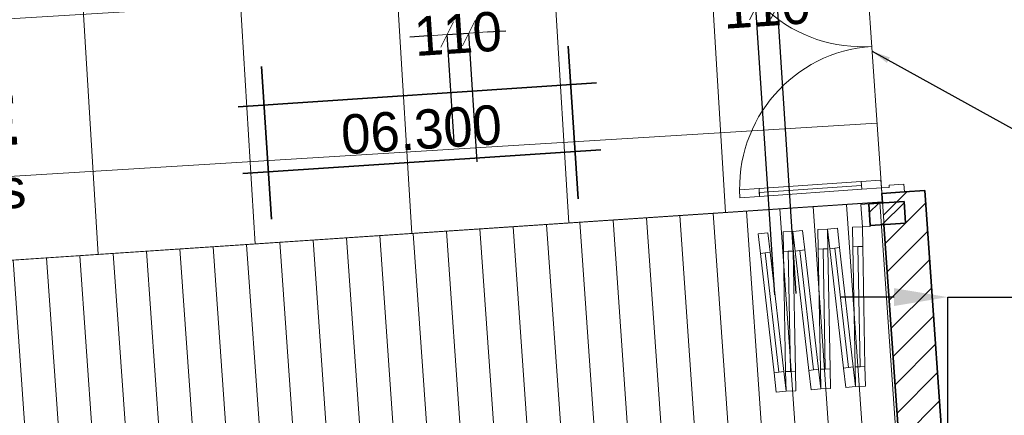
# Model space of a CAD drawing. Header units: millimetres. Extents: x -115474967 to 444143, y -74377 to 241828222.
# Tile 496 of 590: x 290418 to 295430, y 237701 to 239714. Entities that reach past the tile are written whole.
import ezdxf

# ---------------------------------------------------------------- set-up
doc = ezdxf.new("R2010")
doc.units = ezdxf.units.MM
doc.header["$MEASUREMENT"] = 0
for name, color, linetype, lineweight in [('0_Pen_No__128', 9, 'Continuous', 0), ('0_Pen_No__3', 7, 'Continuous', 15), ('A_FLOORS FINISH_Pen_No__128', 9, 'Continuous', 0), ('A_WALL LOAD_Pen_No__1', 7, 'Continuous', 30), ('A_WALL LOAD_Pen_No__3', 7, 'Continuous', 15), ('A_WALL LOAD_Pen_No__6', 7, 'Continuous', 5), ('C_TEXT GA_Pen_No__6', 7, 'Continuous', 5), ('SEWER LINE_Pen_No__1', 7, 'Continuous', 30)]:
    doc.layers.add(name, color=color, linetype=linetype, lineweight=lineweight)
for name, color, linetype, lineweight, true_color in [('0_Pen_No__7', 7, 'Continuous', 5, 0x3f3f3f), ('A_FLOORS FINISH_Pen_No__168', 7, 'Continuous', 5, 0x996633), ('A_WALL LOAD_Pen_No__7', 7, 'Continuous', 5, 0x3f3f3f)]:
    doc.layers.add(name, color=color, linetype=linetype, lineweight=lineweight, true_color=true_color)
doc.layers.add('C_DIMS - GA', color=7, linetype='Continuous')
doc.styles.add('GENERATED_STYLE_1', font='GOTHIC.TTF')
doc.styles.add('GENERATED_STYLE_6', font='GOTHICB.TTF')
doc.dimstyles.new('GENERATED_STYLE__3', dxfattribs={"dimtxt": 200, "dimasz": 95, "dimexe": 0.18, "dimexo": 2517.243423, "dimgap": 0.09, "dimtad": 1, "dimdec": 0, "dimzin": 0, "dimdsep": 46, "dimtxsty": 'GENERATED_STYLE_1', "dimblk": 'ARROWHEAD_2', "dimblk1": 'ARROWHEAD_2', "dimblk2": 'ARROWHEAD_2', "dimcen": 0.09, "dimclrd": 7, "dimclre": 7, "dimclrt": 7, "dimadec": 0, "dimazin": 0, "dimtfac": 1, "dimtdec": 4, "dimtmove": 0, "dimatfit": 3, "dimfxl": 1, "dimtolj": 1, "dimtzin": 0, "dimarcsym": 0})
doc.dimstyles.new('GENERATED_STYLE__5', dxfattribs={"dimtxt": 0.18, "dimasz": 273.6, "dimexe": 0.18, "dimexo": 0.0625, "dimgap": 0.09, "dimtad": 0, "dimtih": 1, "dimtoh": 1, "dimdec": 4, "dimzin": 0, "dimdsep": 46, "dimcen": 0.09, "dimadec": 0, "dimazin": 0, "dimtfac": 1, "dimtdec": 4, "dimtmove": 0, "dimatfit": 3, "dimldrblk": 'ARROWHEAD_5', "dimfxl": 1, "dimtolj": 1, "dimtzin": 0, "dimarcsym": 0})
doc.dimstyles.new('GENERATED_STYLE__7', dxfattribs={"dimtxt": 200, "dimasz": 95, "dimexe": 0.18, "dimexo": 90000, "dimgap": 0.09, "dimtad": 1, "dimtih": 1, "dimtoh": 1, "dimdec": 0, "dimzin": 0, "dimdsep": 46, "dimtxsty": 'GENERATED_STYLE_1', "dimblk": 'ARROWHEAD_2', "dimblk1": 'ARROWHEAD_2', "dimblk2": 'ARROWHEAD_2', "dimcen": 0.09, "dimclrd": 7, "dimclre": 7, "dimclrt": 7, "dimadec": 0, "dimazin": 0, "dimtfac": 1, "dimtdec": 4, "dimtmove": 2, "dimatfit": 3, "dimfxl": 1, "dimtolj": 1, "dimtzin": 0, "dimarcsym": 0})

# ---------------------------------------------------------------- blocks, each defined once
blk = doc.blocks.new('*D936')
at = {"layer": 'C_DIMS - GA', "color": 0, "linetype": 'Continuous', "lineweight": -2, "transparency": 16777216}
for p, q in [((294868.6, 238302), (294595, 238302)), ((295142.2, 237568.1), (295142.2, 238302.2)), ((295142.2, 238302), (295492.2, 238302)), ((295492.2, 236717.6), (295492.2, 238302.2)), ((295765.8, 238302), (296039.4, 238302))]:
    blk.add_line(p, q, dxfattribs=at)
at = {"layer": 'C_DIMS - GA', "color": 0, "linetype": 'Continuous', "transparency": 16777216}
for points in [[(294868.6, 238347.6), (294868.6, 238256.4), (295142.2, 238302)], [(295765.8, 238347.6), (295765.8, 238256.4), (295492.2, 238302)]]:
    blk.add_solid(points, dxfattribs=at)
at = {"layer": 'Defpoints', "color": 0, "linetype": 'Continuous', "transparency": 16777216}
for p in [(295492.2, 238302), (295142.2, 237568.1), (295492.2, 236717.5)]:
    blk.add_point(p, dxfattribs=at)
blk = doc.blocks.new('ARROWHEAD_5')
at = {"linetype": 'Continuous', "lineweight": 0}
blk.add_hatch(color=0, dxfattribs=at).paths.add_polyline_path([(-1, 0.2679), (0, 0), (-1, -0.2679)])
at = {"color": 0, "linetype": 'Continuous', "lineweight": 0}
blk.add_line((0, 0), (-1, 0), dxfattribs=at)
blk = doc.blocks.new('ARROWHEAD_2')
at = {"color": 0, "linetype": 'Continuous', "lineweight": 0}
for p, q in [((-0.378, -0.655), (0.378, 0.655)), ((0, 0), (-1, 0))]:
    blk.add_line(p, q, dxfattribs=at)
blk = doc.blocks.new('*D949')
at = {"layer": 'C_DIMS - GA', "color": 7, "linetype": 'Continuous', "lineweight": -2, "transparency": 16777216}
for p, q in [((292798.7, 239651), (292893.5, 239657.3)), ((292499.5, 239631.3), (292404.7, 239625.1)), ((292594.3, 239637.6), (292704, 239644.8)), ((292630.2, 239092.7), (292594.3, 239637.4)), ((292747.1, 238990.1), (292704, 239644.6))]:
    blk.add_line(p, q, dxfattribs=at)
at = {"layer": 'Defpoints', "color": 0, "linetype": 'Continuous', "transparency": 16777216}
for p in [(292464.5, 241604.5), (292581.5, 241501.9), (292704, 239644.8)]:
    blk.add_point(p, dxfattribs=at)
at = {"layer": 'C_DIMS - GA', "color": 7, "linetype": 'Continuous', "lineweight": -2, "transparency": 16777216, "xscale": 95, "yscale": 95, "zscale": 95}
for p, rotation in [((292594.3, 239637.6), 3.773374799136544), ((292704, 239644.8), 183.7733747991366)]:
    blk.add_blockref('ARROWHEAD_2', p, dxfattribs=dict(at, rotation=rotation))
at = {"layer": 'C_DIMS - GA', "color": 7, "linetype": 'Continuous', "lineweight": 5, "transparency": 16777216, "insert": (292649.1, 239641.2), "char_height": 200, "attachment_point": 5, "rotation": 3.7734, "style": 'GENERATED_STYLE_1'}
blk.add_mtext('\\A1;110', dxfattribs=at)
blk = doc.blocks.new('*D950')
at = {"layer": 'C_DIMS - GA', "color": 7, "linetype": 'Continuous', "lineweight": -2, "transparency": 16777216}
for p, q in [((294070.1, 239770.3), (293975.3, 239764)), ((294164.9, 239776.5), (294274.7, 239783.8)), ((294261.4, 238313.7), (294164.9, 239776.3)), ((294371.1, 238320.9), (294274.7, 239783.6)), ((294369.4, 239790), (294464.2, 239796.3))]:
    blk.add_line(p, q, dxfattribs=at)
at = {"layer": 'Defpoints', "color": 0, "linetype": 'Continuous', "transparency": 16777216}
for p in [(294095.7, 240825.5), (294205.5, 240832.7), (294274.7, 239783.8)]:
    blk.add_point(p, dxfattribs=at)
at = {"layer": 'C_DIMS - GA', "color": 7, "linetype": 'Continuous', "lineweight": -2, "transparency": 16777216, "xscale": 95, "yscale": 95, "zscale": 95}
for p, rotation in [((294274.7, 239783.8), 183.7733747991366), ((294164.9, 239776.5), 3.773374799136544)]:
    blk.add_blockref('ARROWHEAD_2', p, dxfattribs=dict(at, rotation=rotation))
at = {"layer": 'C_DIMS - GA', "color": 7, "linetype": 'Continuous', "lineweight": 5, "transparency": 16777216, "insert": (294219.8, 239780.1), "char_height": 200, "attachment_point": 5, "rotation": 3.7734, "style": 'GENERATED_STYLE_1'}
blk.add_mtext('\\A1;110', dxfattribs=at)

msp = doc.modelspace()

# ---------------------------------------------------------------- hatches: boundary and pattern name
at = {"layer": '0_Pen_No__128', "linetype": 'Continuous', "lineweight": 0}
h = msp.add_hatch(dxfattribs=at)
h.set_pattern_fill('PATTERN__DECK_II_ANGLE', color=9, style=0, pattern_type=2)
h.set_pattern_definition([(94, (426418.63, 157469.93), (169.58589, 11.8586), [])])
h.paths.add_polyline_path([(283477.49492, 236214.74334), (283379.70335, 236208.35415), (283517.52957, 234098.85153), (283620.55157, 234104.24178), (283624.87323, 234023.69027), (295124.17676, 234775.00798), (295117.38012, 234879.03158), (295190.93527, 234883.83711), (295125.71097, 235819.88069), (295115.77394, 235819.92223), (295099.93541, 236055.39006), (295116.20444, 236055.48211), (295053.65588, 236985.38096), (295037.45409, 236984.29116), (295036.94333, 236992.37877), (294975.51327, 236988.14295), (294964.64115, 237149.77756), (294922.76306, 237146.56113), (294809.50293, 238785.9965), (284871.46964, 238121.45541), (284982.93354, 236393.01496), (283472.14871, 236296.56896)])
at = {"layer": '0_Pen_No__7', "linetype": 'Continuous', "lineweight": 5, "true_color": 0x000000}
h = msp.add_hatch(dxfattribs=at)
h.set_pattern_fill('ANSI31', color=18, scale=870, style=0)
h.set_pattern_definition([(45, (426418.63, 157469.93), (-76.89786, 76.89786), [])])
h.paths.add_polyline_path([(295025.96756, 238844.76088), (294806.49071, 238829.5984), (294922.74076, 237146.88294), (295142.21765, 237162.04547)])
at = {"layer": 'A_FLOORS FINISH_Pen_No__128', "linetype": 'Continuous', "lineweight": 0}
h = msp.add_hatch(dxfattribs=at)
h.set_pattern_fill('PATTERN__TILES_ANGLED', color=9, style=0, pattern_type=2)
h.set_pattern_definition([(93.5, (426418.6, 157469.9), (798.508, 48.839), []), (183.5, (426418.6, 157469.9), (-48.839, 798.508), [])])
h.paths.add_polyline_path([(286415.73335, 243490.27373), (284170.1251, 243343.33297), (284170.18474, 243342.42161), (282907.08813, 243259.77123), (283152.21209, 239654.47485), (284415.81699, 239737.16066), (284512.80139, 238246.16947), (284861.57786, 238268.99208), (284871.46964, 238121.45541), (294809.54082, 238785.46505), (294681.7275, 240634.84564), (296292.52511, 240746.02175), (296124.99837, 242996.49462), (297098.08165, 243064.59046), (296985.80221, 244781.22992), (293842.13669, 244575.70101), (293710.96244, 246581.19347), (286245.80548, 246094.1274)])
at = {"layer": 'A_WALL LOAD_Pen_No__7', "linetype": 'Continuous', "lineweight": 5, "true_color": 0x9f07ff}
h = msp.add_hatch(dxfattribs=at)
h.set_pattern_fill('HATCH__BRICK', color=190, style=0, pattern_type=2)
h.set_pattern_definition([(45, (426418.63, 157469.93), (-63.63961, 63.63961), [])])
h.paths.add_polyline_path([(294739.75762, 238776.65611), (294747.04509, 238666.89774), (294926.79113, 238678.832), (294919.50381, 238788.59037)])

# ---------------------------------------------------------------- linework, layer by layer
at = {"layer": '0_Pen_No__3', "color": 30, "linetype": 'Continuous', "lineweight": 15}
msp.add_lwpolyline([(283477.49492, 236214.74334), (283472.14871, 236296.56896), (284982.93354, 236393.01496), (284871.46964, 238121.45541), (294809.50293, 238785.9965), (294922.76306, 237146.56113), (294964.64115, 237149.77756), (294975.51327, 236988.14295), (295036.94333, 236992.37877), (295037.45409, 236984.29116), (295053.65588, 236985.38096), (295116.20444, 236055.48211), (295099.93541, 236055.39006), (295115.77394, 235819.92223), (295125.71097, 235819.88069), (295190.93527, 234883.83711), (295117.38012, 234879.03158), (295124.17676, 234775.00798), (283624.87323, 234023.69027), (283620.55157, 234104.24178), (283517.52957, 234098.85153), (283379.70335, 236208.35415)], close=True, dxfattribs=at)
at = {"layer": 'A_FLOORS FINISH_Pen_No__168', "color": 25, "linetype": 'Continuous', "lineweight": 5, "true_color": 0x996633, "flags": 128}
msp.add_lwpolyline([(286415.73335, 243490.27373), (284170.1251, 243343.33297), (284170.18474, 243342.42161), (282907.08813, 243259.77123), (283152.21209, 239654.47485), (284415.81699, 239737.16066), (284512.80139, 238246.16947), (284861.57786, 238268.99208), (284871.46964, 238121.45541), (294809.54082, 238785.46505), (294681.7275, 240634.84564), (296292.52511, 240746.02175), (296124.99837, 242996.49462), (297098.08165, 243064.59046), (296985.80221, 244781.22992), (293842.13669, 244575.70101), (293710.96244, 246581.19347), (286245.80548, 246094.1274)], close=True, dxfattribs=at)
at = {"layer": 'A_WALL LOAD_Pen_No__1', "color": 214, "linetype": 'Continuous', "lineweight": 35}
for p, q in [((294806.4907, 238829.59839), (294921.21725, 238837.52425)), ((294806.4907, 238829.59839), (294921.21725, 238837.52425)), ((294806.4907, 238829.59839), (294921.21725, 238837.52425)), ((294921.21725, 238837.52425), (295025.96757, 238844.7609)), ((294921.21725, 238837.52425), (295025.96757, 238844.7609)), ((294739.75766, 238776.65616), (294747.04502, 238666.89781)), ((294739.75766, 238776.65616), (294747.04502, 238666.89781)), ((294739.75766, 238776.65616), (294747.04502, 238666.89781))]:
    msp.add_line(p, q, dxfattribs=at)
for points in [[(294806.4907, 238829.59839), (294809.82681, 238781.30837)], [(295142.23988, 237161.72357), (295025.96758, 238844.76088)], [(294919.50377, 238788.59033), (294739.75773, 238776.65616)], [(294926.79113, 238678.83198), (294919.50377, 238788.59033)], [(294747.04496, 238666.89781), (294926.79113, 238678.83198)], [(294817.40809, 238671.56954), (294922.763, 237146.56106)]]:
    msp.add_lwpolyline(points, dxfattribs=at)
at = {"layer": 'A_WALL LOAD_Pen_No__3', "color": 30, "linetype": 'Continuous', "lineweight": 15}
for centre, start, end in [((294705.03968, 240298.0982), 183.95198842, 273.95198842), ((294804.56093, 238857.53181), 93.95198842, 183.95198842)]:
    msp.add_arc(centre, 722, start, end, dxfattribs=at)
at = {"layer": 'A_WALL LOAD_Pen_No__6', "color": 7, "linetype": 'Continuous', "lineweight": 5}
for p, q in [((294181.28313, 238854.56812), (294081.52091, 238847.67607)), ((294184.03995, 238814.66324), (294181.28313, 238854.56812)), ((294182.66154, 238834.61568), (294703.4203, 238870.5922)), ((294801.8041, 238897.43669), (294702.04189, 238890.54464)), ((294702.04189, 238890.54464), (294704.79871, 238850.63976)), ((294704.79871, 238850.63976), (294804.56093, 238857.53181)), ((294804.56093, 238857.53181), (294801.8041, 238897.43669)), ((294844.46581, 238860.28863), (294804.56093, 238857.53181)), ((294804.56093, 238857.53181), (294806.4907, 238829.59839)), ((294918.46043, 238877.42913), (294843.63877, 238872.2601)), ((294843.63877, 238872.2601), (294844.46581, 238860.28863)), ((294921.21725, 238837.52425), (294918.46043, 238877.42913)), ((294081.52091, 238847.67607), (294084.27773, 238807.77119)), ((294084.27773, 238807.77119), (294184.03995, 238814.66324)), ((294806.4907, 238829.59839), (294921.21725, 238837.52425)), ((294699.84554, 238774.00621), (294739.75766, 238776.65616)), ((294707.46414, 238659.25885), (294699.84554, 238774.00621)), ((294739.75766, 238776.65616), (294747.37627, 238661.9088)), ((294580.23094, 238653.20208), (294530.55564, 238647.51308)), ((294591.60893, 238553.85148), (294580.23094, 238653.20208)), ((294707.46414, 238659.25885), (294657.47276, 238658.33052)), ((294657.47276, 238658.33052), (294659.32942, 238558.34775)), ((294747.37627, 238661.9088), (294707.46414, 238659.25885)), ((294709.3208, 238559.27609), (294707.46414, 238659.25885)), ((294226.41393, 238629.71054), (294176.73863, 238624.02154)), ((294176.73863, 238624.02154), (294188.11663, 238524.67094)), ((294237.79192, 238530.35994), (294226.41393, 238629.71054)), ((294353.64713, 238635.76731), (294303.65575, 238634.83898)), ((294303.65575, 238634.83898), (294305.51241, 238534.85621)), ((294403.32243, 238641.45631), (294353.64713, 238635.76731)), ((294353.64713, 238635.76731), (294365.02513, 238536.41671)), ((294355.5038, 238535.78455), (294353.64713, 238635.76731)), ((294414.70043, 238542.10571), (294403.32243, 238641.45631)), ((294530.55564, 238647.51308), (294480.56426, 238646.58475)), ((294480.56426, 238646.58475), (294482.42092, 238546.60198)), ((294530.55564, 238647.51308), (294541.93363, 238548.16248)), ((294532.4123, 238547.53032), (294530.55564, 238647.51308)), ((294541.93363, 238548.16248), (294591.60893, 238553.85148)), ((294566.77128, 238551.00698), (294636.31929, 237943.72645)), ((294659.32942, 238558.34775), (294709.3208, 238559.27609)), ((294695.67396, 237947.66728), (294684.32511, 238558.81192)), ((294188.11663, 238524.67094), (294237.79192, 238530.35994)), ((294212.95428, 238527.51544), (294282.50228, 237920.23491)), ((294305.51241, 238534.85621), (294355.5038, 238535.78455)), ((294341.85695, 237924.17574), (294330.50811, 238535.32038)), ((294365.02513, 238536.41671), (294414.70043, 238542.10571)), ((294389.86278, 238539.26121), (294459.41078, 237931.98068)), ((294482.42092, 238546.60198), (294532.4123, 238547.53032)), ((294518.76546, 237935.92151), (294507.41661, 238547.06615)), ((294661.15694, 237946.57095), (294611.48164, 237940.88195)), ((294672.53493, 237847.22036), (294661.15694, 237946.57095)), ((294720.66965, 237948.13145), (294670.67827, 237947.20312)), ((294670.67827, 237947.20312), (294672.53493, 237847.22036)), ((294722.52632, 237848.14869), (294720.66965, 237948.13145)), ((294307.33993, 237923.07941), (294257.66463, 237917.39042)), ((294257.66463, 237917.39042), (294269.04263, 237818.03982)), ((294318.71793, 237823.72882), (294307.33993, 237923.07941)), ((294366.85264, 237924.63991), (294316.86126, 237923.71158)), ((294316.86126, 237923.71158), (294318.71793, 237823.72882)), ((294368.70931, 237824.65715), (294366.85264, 237924.63991)), ((294484.24843, 237934.82518), (294434.57313, 237929.13618)), ((294434.57313, 237929.13618), (294445.95113, 237829.78559)), ((294495.62643, 237835.47459), (294484.24843, 237934.82518)), ((294543.76115, 237936.38568), (294493.76977, 237935.45735)), ((294493.76977, 237935.45735), (294495.62643, 237835.47459)), ((294545.61781, 237836.40292), (294543.76115, 237936.38568)), ((294611.48164, 237940.88195), (294622.85964, 237841.53136)), ((294622.85964, 237841.53136), (294672.53493, 237847.22036)), ((294672.53493, 237847.22036), (294722.52632, 237848.14869)), ((294269.04263, 237818.03982), (294318.71793, 237823.72882)), ((294318.71793, 237823.72882), (294368.70931, 237824.65715)), ((294445.95113, 237829.78559), (294495.62643, 237835.47459)), ((294495.62643, 237835.47459), (294545.61781, 237836.40292))]:
    msp.add_line(p, q, dxfattribs=at)
for points in [[(294182.66154, 238834.61568), (294703.4203, 238870.5922), (294702.04189, 238890.54464), (294181.28313, 238854.56812)], [(294184.03995, 238814.66324), (294704.79871, 238850.63976), (294703.4203, 238870.5922), (294182.66154, 238834.61568)], [(294541.93363, 238548.16248), (294611.48164, 237940.88195), (294636.31929, 237943.72645), (294566.77128, 238551.00698)], [(294566.77128, 238551.00698), (294636.31929, 237943.72645), (294661.15694, 237946.57095), (294591.60893, 238553.85148)], [(294695.67396, 237947.66728), (294684.32511, 238558.81192), (294659.32942, 238558.34775), (294670.67827, 237947.20312)], [(294720.66965, 237948.13145), (294709.3208, 238559.27609), (294684.32511, 238558.81192), (294695.67396, 237947.66728)], [(294188.11663, 238524.67094), (294257.66463, 237917.39042), (294282.50228, 237920.23491), (294212.95428, 238527.51544)], [(294212.95428, 238527.51544), (294282.50228, 237920.23491), (294307.33993, 237923.07941), (294237.79192, 238530.35994)], [(294341.85695, 237924.17574), (294330.50811, 238535.32038), (294305.51241, 238534.85621), (294316.86126, 237923.71158)], [(294366.85264, 237924.63991), (294355.5038, 238535.78455), (294330.50811, 238535.32038), (294341.85695, 237924.17574)], [(294365.02513, 238536.41671), (294434.57313, 237929.13618), (294459.41078, 237931.98068), (294389.86278, 238539.26121)], [(294389.86278, 238539.26121), (294459.41078, 237931.98068), (294484.24843, 237934.82518), (294414.70043, 238542.10571)], [(294518.76546, 237935.92151), (294507.41661, 238547.06615), (294482.42092, 238546.60198), (294493.76977, 237935.45735)], [(294543.76115, 237936.38568), (294532.4123, 238547.53032), (294507.41661, 238547.06615), (294518.76546, 237935.92151)]]:
    msp.add_lwpolyline(points, close=True, dxfattribs=at)
at = {"layer": 'SEWER LINE_Pen_No__1', "color": 214, "linetype": 'Continuous', "lineweight": 35}
for p, q in [((293260.99758, 238802.5966), (293209.48115, 239578.59195)), ((291700.23923, 238698.98168), (291648.72281, 239474.97703)), ((291530.76336, 239270.78764), (293353.3977, 239391.78787)), ((291553.3746, 238930.19305), (293376.00894, 239051.19327))]:
    msp.add_line(p, q, dxfattribs=at)

# ---------------------------------------------------------------- texts
at = {"layer": 'C_TEXT GA_Pen_No__6', "color": 7, "linetype": 'Continuous', "lineweight": 5, "insert": (289569.96647, 238986.50284), "char_height": 250, "attachment_point": 5, "rotation": 3.73815983, "line_spacing_factor": 0.894032, "style": 'GENERATED_STYLE_6'}
msp.add_mtext('\\A1;{\\pqc;\\fArial|b1|i0|c0|p34;PASSAGE \\P\\pqc;\\fArial|b0|i0|c0|p34;\\C214;\\H0.800000x;Porcelain tiles}', dxfattribs=at)
at = {"layer": 'C_TEXT GA_Pen_No__6', "color": 7, "linetype": 'Continuous', "lineweight": 5, "insert": (292463.11869, 239153.78555), "char_height": 200, "attachment_point": 5, "rotation": 3.79815292, "style": 'GENERATED_STYLE_1'}
msp.add_mtext('\\A1;{\\pqc;\\fCentury Gothic|b0|i0|c0|p34;06.\\fCentury Gothic|b0|i0|c0|p34;30\\fCentury Gothic|b0|i0|c0|p34;0}', dxfattribs=at)

# ---------------------------------------------------------------- dimensions: what is measured, and where the dimension line sits
at = {"layer": 'C_DIMS - GA', "color": 7, "linetype": 'Continuous', "lineweight": 5}
for base, p1, p2, picture, middle in [((292703.95001, 239644.78989), (292464.53334, 241604.51793), (292581.46645, 241501.91845), '*D949', (292649.1054, 239641.17271)), ((294274.65504, 239783.76111), (294095.71281, 240825.45806), (294205.47435, 240832.69719), '*D950', (294219.77427, 239780.14155))]:
    dim = msp.add_linear_dim(base=base, p1=p1, p2=p2, angle=3.7733748, dimstyle='GENERATED_STYLE__3', dxfattribs=at)
    dim.commit()
    dim.dimension.update_dxf_attribs({"geometry": picture, "text_midpoint": middle, "dimtype": 160, "text_rotation": 3.7733748})
dim = msp.add_linear_dim(base=(295492.19626, 238301.99767), p1=(295142.23988, 237568.06179), p2=(295492.19626, 236717.53198), dimstyle='GENERATED_STYLE__5', dxfattribs=at)
dim.commit()
dim.dimension.update_dxf_attribs({"geometry": '*D936', "text_midpoint": (295317.21807, 238301.99767), "dimtype": 160})

# ---------------------------------------------------------------- leaders
at = {"layer": 'C_TEXT GA_Pen_No__6', "color": 7, "linetype": 'Continuous', "lineweight": 5, "annotation_type": 0, "has_hookline": 1, "hookline_direction": 0, "text_width": 2373.9427}
msp.add_leader([(294756.48279, 239553.46112), (295485.36323, 239150.94863), (296049.21622, 238734.87891), (296144.21622, 238734.87891)], dimstyle='GENERATED_STYLE__7', dxfattribs=at)

doc.saveas('drawing.dxf')
